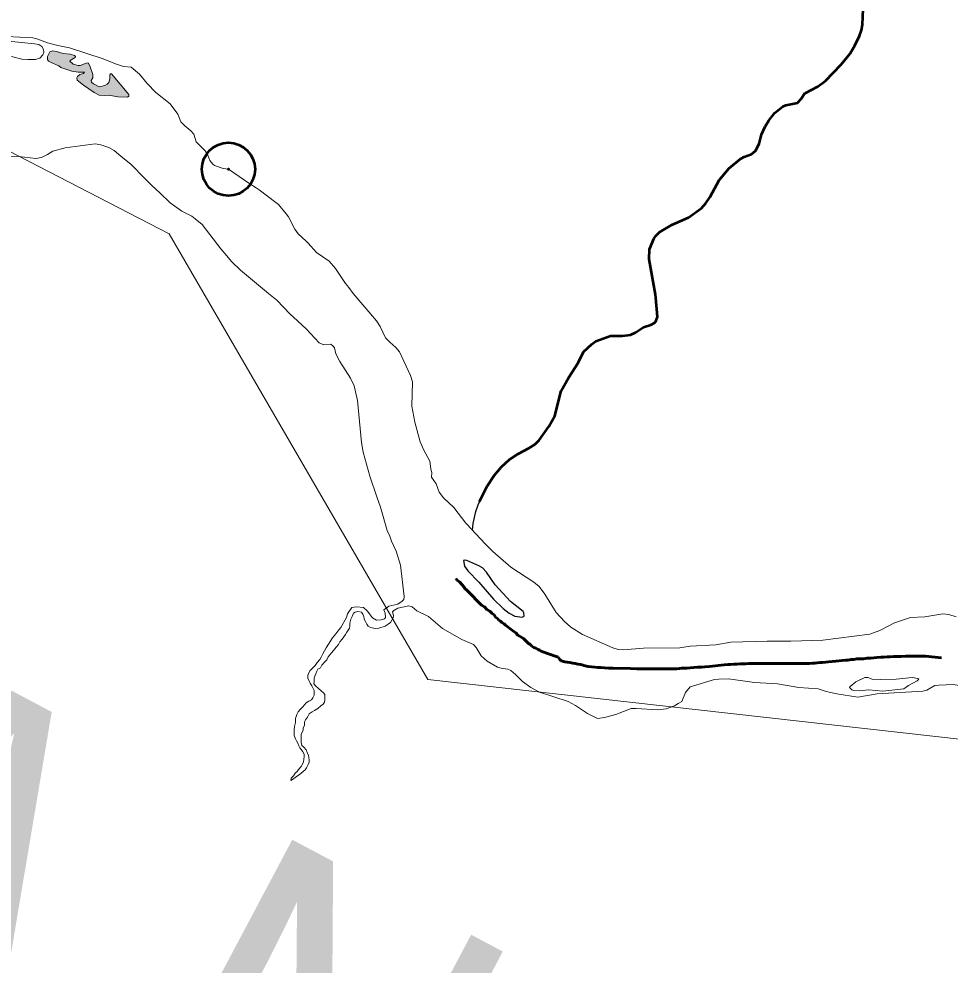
# Model space of a CAD drawing. Extents: x 553962 to 842807, y 8883888 to 9032388.
# Drawn here: x 808513 to 809826, y 9011425 to 9012759 of the extents above; entities that cross this region are included whole.
import ezdxf

# ---------------------------------------------------------------- set-up
doc = ezdxf.new("R2010")
doc.units = 0
doc.header["$LTSCALE"] = 150
doc.header["$PDMODE"] = 32
doc.header["$PDSIZE"] = 75
doc.linetypes.add('LONG_DASH_SHORT_DASH', pattern=[9.9, 6, -1.2, 1.5, -1.2])
doc.layers.add('60', color=7, linetype='Continuous', lineweight=53)

msp = doc.modelspace()

# ---------------------------------------------------------------- hatches: boundary and pattern name
at = {"layer": '60'}
msp.add_hatch(color=256, dxfattribs=at).paths.add_polyline_path([(808633.8, 9012665), (808625.9, 9012663.2), (808617.8, 9012667.1), (808615.3, 9012669.6), (808614.7, 9012671.8), (808616.9, 9012675.7), (808616.8, 9012680.4), (808613, 9012692.8), (808610.5, 9012696.8), (808607.5, 9012696.5), (808599.3, 9012693), (808596.3, 9012692.9), (808589.2, 9012695.1), (808584.7, 9012699.1), (808585.2, 9012700.2), (808592.2, 9012704.2), (808592.7, 9012706), (808591.1, 9012707.2), (808585, 9012709), (808575.1, 9012710.1), (808565.8, 9012712.9), (808560.6, 9012713.7), (808556.6, 9012712.2), (808553.1, 9012706), (808552.9, 9012701.7), (808554.6, 9012699.3), (808558.1, 9012697.1), (808569.2, 9012692.6), (808572.1, 9012690.5), (808587.2, 9012685.2), (808596.2, 9012683.8), (808605.2, 9012683.9), (808604.1, 9012681.8), (808598.9, 9012680.2), (808595.2, 9012677.7), (808594.4, 9012675.7), (808594.8, 9012672.4), (808603.7, 9012665.2), (808619.1, 9012655.1), (808626.1, 9012651.3), (808632.9, 9012650.7), (808639.6, 9012651.3), (808652.1, 9012648.8), (808665.8, 9012648.4), (808667.9, 9012650), (808667.9, 9012652.1), (808643.5, 9012681.3), (808641.9, 9012681.5), (808640.8, 9012680.1), (808641.1, 9012674.1), (808639.8, 9012669.3), (808637.2, 9012666.6)])

# ---------------------------------------------------------------- linework, layer by layer
at = {"layer": '60', "lineweight": 13}
for points in [[(812828.9, 9008952.9), (811989, 9010721), (811110.1, 9010838.5), (810182.8, 9011705), (809089.2, 9011827.6), (808724.8, 9012455.9), (806843.8, 9013427.5), (805356.6, 9013611.3), (804061.8, 9014740.5), (803186.9, 9014617.9)], [(808495.6, 9012734), (808532.2, 9012732.2), (808538.2, 9012730.8), (808553.1, 9012725), (808567.5, 9012721.2), (808584.2, 9012718.2), (808631.8, 9012702.4), (808648.8, 9012695.3), (808660.5, 9012691.5), (808671, 9012690.6)], [(808671, 9012690.6), (808660.5, 9012691.5), (808648.8, 9012695.3), (808631.8, 9012702.4), (808584.2, 9012718.2), (808567.5, 9012721.2), (808553.1, 9012725), (808538.2, 9012730.8), (808532.2, 9012732.2), (808495.6, 9012734)], [(808502.2, 9012706), (808517, 9012702.2), (808525.6, 9012701.4), (808536.4, 9012701.7), (808542.4, 9012703.6), (808546.4, 9012708.3), (808547.9, 9012711.8), (808547.5, 9012715.5), (808545.1, 9012719.9), (808541, 9012722.5), (808535, 9012723.8), (808498.1, 9012727.6)], [(808498.1, 9012727.6), (808535, 9012723.8), (808541, 9012722.5), (808545.1, 9012719.9), (808547.5, 9012715.5), (808547.9, 9012711.8), (808546.4, 9012708.3), (808542.4, 9012703.6), (808536.4, 9012701.7), (808525.6, 9012701.4), (808517, 9012702.2), (808502.2, 9012706)], [(808671, 9012690.6), (808682.9, 9012680.9), (808693.5, 9012667.7), (808705.7, 9012655.2), (808726.2, 9012639), (808736.7, 9012624.3)], [(808736.7, 9012624.3), (808726.2, 9012639), (808705.7, 9012655.2), (808693.5, 9012667.7), (808682.9, 9012680.9), (808671, 9012690.6)], [(808736.7, 9012624.3), (808741.1, 9012613.8), (808746.7, 9012608), (808755.2, 9012601.1), (808759.3, 9012596.3), (808762.9, 9012585.7), (808775.7, 9012572.5)], [(808775.7, 9012572.5), (808762.9, 9012585.7), (808759.3, 9012596.3), (808755.2, 9012601.1), (808746.7, 9012608), (808741.1, 9012613.8), (808736.7, 9012624.3)], [(808656.7, 9012565.3), (808647.3, 9012573.1), (808639.8, 9012577.6), (808628.5, 9012581.5), (808620.3, 9012582.7), (808578, 9012577.2), (808560.5, 9012572.4), (808553, 9012567.5), (808544.6, 9012563.4), (808536.5, 9012562.2), (808512.9, 9012564.9), (808471.8, 9012566.1), (808434.1, 9012571.2), (808414.5, 9012577.6)], [(808690.3, 9012534), (808671.2, 9012553.5), (808656.7, 9012565.3)], [(808775.7, 9012572.5), (808779.3, 9012566.6), (808782, 9012559.2), (808786.2, 9012553.8), (808788.8, 9012552.2), (808800.9, 9012547.7), (808808.2, 9012546.9)], [(808808.2, 9012546.9), (808800.9, 9012547.7), (808788.8, 9012552.2), (808786.2, 9012553.8), (808782, 9012559.2), (808779.3, 9012566.6), (808775.7, 9012572.5)], [(808808.2, 9012546.9), (808838.4, 9012526.1), (808847.3, 9012520.5)], [(808847.3, 9012520.5), (808838.4, 9012526.1), (808808.2, 9012546.9)], [(808711.4, 9012513.4), (808700.1, 9012523.9), (808690.3, 9012534)], [(808847.3, 9012520.5), (808851.7, 9012517.8), (808875.3, 9012499.9)], [(808875.3, 9012499.9), (808851.7, 9012517.8), (808847.3, 9012520.5)], [(808735.8, 9012492.6), (808726.2, 9012499.6), (808711.4, 9012513.4)], [(808875.3, 9012499.9), (808878.6, 9012497.4), (808889.8, 9012483.8)], [(808889.8, 9012483.8), (808878.6, 9012497.4), (808875.3, 9012499.9)], [(808761.3, 9012477), (808756.6, 9012480.8), (808742.4, 9012487.9), (808735.8, 9012492.6)], [(808889.8, 9012483.8), (808893.1, 9012479.9), (808901.9, 9012462.6), (808906.5, 9012456), (808917.7, 9012445.5)], [(808917.7, 9012445.5), (808906.5, 9012456), (808901.9, 9012462.6), (808893.1, 9012479.9), (808889.8, 9012483.8)], [(808803, 9012428.3), (808797.5, 9012434.8), (808771, 9012469.1), (808761.3, 9012477)], [(808917.7, 9012445.5), (808920.5, 9012442.9), (808932.6, 9012429.3), (808950.3, 9012417.3), (808959, 9012406.9), (808973.3, 9012385.9), (808977.9, 9012380.2)], [(808977.9, 9012380.2), (808973.3, 9012385.9), (808959, 9012406.9), (808950.3, 9012417.3), (808932.6, 9012429.3), (808920.5, 9012442.9), (808917.7, 9012445.5)], [(808864.9, 9012371.7), (808825.1, 9012404.4), (808813.1, 9012416.3), (808803, 9012428.3)], [(808977.9, 9012380.2), (808983.9, 9012371.8), (809017.2, 9012333), (809022.4, 9012325.1), (809029.6, 9012309.4), (809035.7, 9012302.9), (809044.4, 9012295.6), (809049.5, 9012289.4), (809064.9, 9012256), (809067.7, 9012247.4), (809066.9, 9012212.7), (809071, 9012190.5), (809078.5, 9012162.8), (809083.6, 9012150.8), (809092.1, 9012135.6), (809093.4, 9012124.6), (809094, 9012122.4)], [(809094, 9012122.4), (809093.4, 9012124.6), (809092.1, 9012135.6), (809083.6, 9012150.8), (809078.5, 9012162.8), (809071, 9012190.5), (809066.9, 9012212.7), (809067.7, 9012247.4), (809064.9, 9012256), (809049.5, 9012289.4), (809044.4, 9012295.6), (809035.7, 9012302.9), (809029.6, 9012309.4), (809022.4, 9012325.1), (809017.2, 9012333), (808983.9, 9012371.8), (808977.9, 9012380.2)], [(808900.1, 9012338.2), (808895.5, 9012342.5), (808876.6, 9012362.2), (808864.9, 9012371.7)], [(808986.8, 9012235.3), (808985.4, 9012241.4), (808980.2, 9012252.4), (808965.1, 9012275.8), (808959.7, 9012286.9), (808957.6, 9012295.3), (808956.1, 9012297.7), (808952.4, 9012300.5), (808942.9, 9012299.3), (808936, 9012302), (808918, 9012321.7), (808900.1, 9012338.2)], [(808998.3, 9012148.1), (808995.8, 9012161.6), (808990.3, 9012220.9), (808986.8, 9012235.3)], [(809017.6, 9012085.2), (809007.7, 9012114.2), (808998.3, 9012148.1)], [(809094, 9012122.4), (809094.8, 9012119.4), (809094.5, 9012112.8), (809101.3, 9012103.5), (809105.5, 9012091.5), (809111.5, 9012083.6), (809126, 9012070.2), (809142.9, 9012048), (809144.6, 9012046.7), (809157.1, 9012032.9)], [(809157.1, 9012032.9), (809144.6, 9012046.7), (809142.9, 9012048), (809126, 9012070.2), (809111.5, 9012083.6), (809105.5, 9012091.5), (809101.3, 9012103.5), (809094.5, 9012112.8), (809094.8, 9012119.4), (809094, 9012122.4)], [(809035.7, 9012029.7), (809032.2, 9012037.6), (809022.6, 9012070.6), (809017.6, 9012085.2)], [(808966.5, 9011901), (808974.7, 9011914.9), (808976.3, 9011920.1), (808982.3, 9011929), (808988.7, 9011930), (808998.8, 9011929.2), (809003.8, 9011924.6), (809011.2, 9011914.6), (809017.2, 9011911.5), (809023.7, 9011911.9), (809028.1, 9011913.3), (809029.5, 9011914.9), (809029.2, 9011920.9), (809027.3, 9011926), (809034.3, 9011931.2), (809046.9, 9011933.9), (809053.2, 9011938.1), (809055.5, 9011940.6), (809056.1, 9011944.4), (809050.9, 9011988.7), (809044.8, 9012008.5), (809038.3, 9012022.6), (809035.7, 9012029.7)], [(809157.1, 9012032.9), (809170.2, 9012018.9), (809181, 9012007.9), (809206.5, 9011986), (809238.8, 9011964.6), (809246.5, 9011958.7), (809254.5, 9011948.1), (809270.4, 9011922.2), (809270.4, 9011922.2), (809282.3, 9011909.2), (809291.2, 9011901.2), (809307.7, 9011891.1), (809350.2, 9011872.2), (809357.7, 9011869.9), (809365, 9011869.5), (809393.3, 9011872), (809444.9, 9011872.5), (809459.3, 9011874.8), (809495.4, 9011876.6), (809516.7, 9011880.3), (809568.1, 9011881.8), (809601.1, 9011881.5), (809646.2, 9011883.1), (809712.4, 9011891.6), (809726.5, 9011896.8), (809747.6, 9011907.4), (809770.1, 9011914.8), (809790.3, 9011916), (809815.8, 9011920.1), (809823.8, 9011919.4), (809834.4, 9011916.1)], [(809834.4, 9011916.1), (809823.8, 9011919.4), (809815.8, 9011920.1), (809790.3, 9011916), (809770.1, 9011914.8), (809747.6, 9011907.4), (809726.5, 9011896.8), (809712.4, 9011891.6), (809646.2, 9011883.1), (809601.1, 9011881.5), (809568.1, 9011881.8), (809516.7, 9011880.3), (809495.4, 9011876.6), (809459.3, 9011874.8), (809444.9, 9011872.5), (809393.3, 9011872), (809365, 9011869.5), (809357.7, 9011869.9), (809350.2, 9011872.2), (809307.7, 9011891.1), (809291.2, 9011901.2), (809282.3, 9011909.2), (809270.4, 9011922.2), (809270.4, 9011922.2), (809254.5, 9011948.1), (809246.5, 9011958.7), (809238.8, 9011964.6), (809206.5, 9011986), (809181, 9012007.9), (809170.2, 9012018.9), (809157.1, 9012032.9)], [(809015.4, 9011899.3), (809015.4, 9011899.3), (809008.5, 9011900.7), (809005.4, 9011902.9), (809003.6, 9011905.8), (809001.6, 9011909.4), (808999.8, 9011912.9), (808999.3, 9011916.5), (808997.6, 9011919.8), (808995.8, 9011922.5), (808990.9, 9011923.6), (808990.9, 9011923.6), (808987.1, 9011922.5), (808987.1, 9011922.5), (808984.6, 9011920.9), (808982.7, 9011916.6), (808980.9, 9011912.6), (808979.6, 9011907), (808979.3, 9011902.9), (808978.8, 9011899.8), (808975.2, 9011894.5), (808973.2, 9011891.2), (808971.1, 9011887.7), (808968.5, 9011884.4), (808965.5, 9011880.6), (808963.2, 9011877), (808960.1, 9011873), (808956.5, 9011868.4), (808953.7, 9011865.4), (808951.3, 9011862.6), (808949, 9011859.6), (808947, 9011855.5), (808943.1, 9011851.7), (808939.8, 9011847.9), (808938, 9011844.3), (808934.4, 9011842.3), (808933.1, 9011839.5), (808931.3, 9011835.7), (808930, 9011832.4), (808929.3, 9011829.6), (808929.2, 9011824.8), (808928.7, 9011821.5), (808931.7, 9011818.4), (808934.8, 9011815.6), (808939.3, 9011811.3), (808942.1, 9011809), (808944.1, 9011806.4), (808944.1, 9011798.8), (808943.8, 9011795.5), (808942, 9011792.7), (808938.7, 9011790.4), (808934.1, 9011786.6), (808929.5, 9011783.8), (808926.2, 9011782.1), (808922.3, 9011779.1), (808919.5, 9011774.7), (808916.9, 9011770.7), (808915.6, 9011767.9), (808915.4, 9011762.8), (808913.6, 9011759.5), (808913.5, 9011756.5), (808912.8, 9011753.7), (808911, 9011750.6), (808910.9, 9011747.6), (808910.7, 9011742.7), (808910.6, 9011738.7), (808911.6, 9011734.8), (808914.7, 9011732.3), (808917.7, 9011728.5), (808919.2, 9011724.6), (808921.2, 9011720.6), (808921.4, 9011717.8), (808922.2, 9011713.9), (808922.2, 9011710.9), (808920.6, 9011707.6), (808918.3, 9011703), (808916.2, 9011700.2), (808913.4, 9011698), (808910.6, 9011695.4), (808907.8, 9011693.4), (808902.9, 9011689.9), (808900.1, 9011687.6), (808896.3, 9011685.1), (808896.8, 9011688.6), (808900.2, 9011691.9), (808902.5, 9011695.5), (808905, 9011698), (808907.1, 9011700.8), (808910.7, 9011704.8), (808912.5, 9011708.4), (808914.3, 9011711.4), (808914.6, 9011715.5), (808915.1, 9011719.3), (808915.1, 9011722.6), (808913.1, 9011725.7), (808911.3, 9011728.5), (808909.1, 9011731.3), (808907.5, 9011734.1), (808906, 9011737.9), (808904.3, 9011741), (808902.8, 9011744.1)], [(809047, 9011928.2), (809041.4, 9011924.9), (809039.8, 9011923), (809040.8, 9011918), (809040.6, 9011914.6), (809036.8, 9011908.1), (809033.6, 9011905.8)], [(809328.7, 9011772.8), (809314.4, 9011779.6), (809297.4, 9011791.1), (809287.1, 9011796.5), (809247, 9011809.8), (809234.4, 9011816.2), (809223, 9011824.6), (809213.1, 9011834.7), (809206.3, 9011840.3), (809202.2, 9011842.1), (809193, 9011843.5), (809187.8, 9011845.1), (809173.2, 9011853.4), (809164.8, 9011861), (809157.6, 9011872.8), (809153.7, 9011876.8), (809137.3, 9011884.1), (809110.2, 9011899.3), (809090.1, 9011916.3), (809073.8, 9011924.6), (809067.3, 9011930.2), (809062.8, 9011931.4), (809047, 9011928.2)], [(808902.8, 9011744.1), (808900.8, 9011748.6), (808900.8, 9011756), (808901.3, 9011761.4), (808902.7, 9011766.9), (808903, 9011772.5), (808904.8, 9011778.1), (808906.6, 9011782.2), (808909.9, 9011785.7), (808913, 9011789), (808915.5, 9011791.8), (808917.8, 9011794.6), (808921.7, 9011796.9), (808925.5, 9011798.9), (808927.3, 9011801.7), (808929.1, 9011805.5), (808929.2, 9011812.1), (808927.6, 9011814.9), (808925.6, 9011818.5), (808923.6, 9011822.5), (808921.9, 9011825.3), (808920.1, 9011829.4), (808920.1, 9011833.5), (808920.9, 9011836), (808923.5, 9011840.3), (808926.8, 9011843.4), (808930.4, 9011847.4), (808933.5, 9011851.5), (808937.1, 9011855.8), (808938.9, 9011859.3), (808941.4, 9011863.7), (808946.1, 9011872.3), (808955.2, 9011886.6), (808955.2, 9011886.6), (808959.7, 9011891.8), (808959.7, 9011891.8), (808964.1, 9011897.8), (808966.5, 9011901)], [(809033.6, 9011905.8), (809029, 9011902.6), (809020.3, 9011900.2), (809015.4, 9011899.3)], [(809655.4, 9011810), (809650.9, 9011810.5), (809639.7, 9011814.4), (809612.6, 9011816.5), (809582.3, 9011821.3), (809549.8, 9011823.6), (809513.5, 9011828.5), (809499.5, 9011828.3), (809493.5, 9011827.4), (809459.3, 9011817.5), (809452.7, 9011809.1), (809447.5, 9011796.8), (809442.4, 9011793.7)], [(809911.9, 9011778.5), (809901.2, 9011781.7), (809887.1, 9011796.2), (809867.9, 9011813.4), (809830.8, 9011820.6), (809809.8, 9011819.8), (809804.1, 9011819.4), (809793, 9011812.7), (809787.5, 9011811.1), (809723.2, 9011807.5), (809695.8, 9011802.6), (809666, 9011807.2), (809655.4, 9011810)], [(809442.4, 9011793.7), (809437.4, 9011790.6), (809425.3, 9011786.1), (809413.9, 9011784.7), (809383.1, 9011786.8), (809376.3, 9011786.6), (809354.7, 9011778.5), (809338.6, 9011774.1), (809328.7, 9011772.8)]]:
    msp.add_lwpolyline(points, dxfattribs=at)
at = {"layer": '60'}
for points in [[(809621.2, 9012654.1), (809621.3, 9012654.2), (809639.5, 9012663.3), (809650.2, 9012671.4), (809672.3, 9012694.7), (809685, 9012709.9), (809691.6, 9012721.1), (809698.2, 9012735.1), (809700.9, 9012742.9), (809702.3, 9012750.3), (809703.1, 9012773.2), (809698.4, 9012783.1), (809698.4, 9012783.5)], [(809410.3, 9012370.2), (809401.4, 9012420), (809402.1, 9012434.3), (809408.1, 9012448.9), (809411, 9012453.1), (809416, 9012458.2), (809433.6, 9012468.7), (809457, 9012479), (809475.1, 9012492.1), (809481.2, 9012499.2), (809487.3, 9012508.1), (809500.2, 9012531.3), (809513.6, 9012548.1), (809530.3, 9012561.5), (809535.3, 9012564.2), (809546, 9012568.1), (809551.5, 9012572.9), (809556.4, 9012582.9), (809560.1, 9012595.9), (809565.2, 9012607.3), (809570.1, 9012615.6), (809578.6, 9012626.2), (809589.9, 9012635.5), (809594.2, 9012637.1), (809610.7, 9012640.4), (809615.8, 9012646.2), (809621.2, 9012654.1)], [(809162.4, 9012078.5), (809173.2, 9012100), (809182.7, 9012115.2), (809193.2, 9012127.4), (809204.7, 9012137.8), (809216.7, 9012145.7), (809231.9, 9012153.5), (809240.5, 9012158.8), (809246.2, 9012164.8), (809260.2, 9012184.2), (809268.4, 9012199.4), (809277.5, 9012234.5), (809287.9, 9012253), (809301.3, 9012274), (809309.1, 9012289.3), (809320.5, 9012300.4), (809326.3, 9012304.3), (809347, 9012312), (809363.8, 9012312.1), (809375.3, 9012313.6), (809382.1, 9012316.7), (809393.7, 9012324.3), (809403.7, 9012327.7), (809409.2, 9012330.6), (809410.8, 9012332.2), (809413.1, 9012338.7), (809411.1, 9012365.7), (809410.3, 9012370.2)]]:
    msp.add_lwpolyline(points, dxfattribs=at)
at = {"layer": '60', "lineweight": 25}
for points in [[(809621.2, 9012654.1), (809621.3, 9012654.2), (809639.5, 9012663.3), (809650.2, 9012671.4), (809672.3, 9012694.7), (809685, 9012709.9), (809691.6, 9012721.1), (809698.2, 9012735.1), (809700.9, 9012742.9), (809702.3, 9012750.3), (809703.1, 9012773.2), (809698.4, 9012783.1), (809698.4, 9012783.5)], [(809410.3, 9012370.2), (809401.4, 9012420), (809402.1, 9012434.3), (809408.1, 9012448.9), (809411, 9012453.1), (809416, 9012458.2), (809433.6, 9012468.7), (809457, 9012479), (809475.1, 9012492.1), (809481.2, 9012499.2), (809487.3, 9012508.1), (809500.2, 9012531.3), (809513.6, 9012548.1), (809530.3, 9012561.5), (809535.3, 9012564.2), (809546, 9012568.1), (809551.5, 9012572.9), (809556.4, 9012582.9), (809560.1, 9012595.9), (809565.2, 9012607.3), (809570.1, 9012615.6), (809578.6, 9012626.2), (809589.9, 9012635.5), (809594.2, 9012637.1), (809610.7, 9012640.4), (809615.8, 9012646.2), (809621.2, 9012654.1)], [(809152.2, 9012038.3), (809153.5, 9012047.7), (809156.9, 9012064.4), (809160.2, 9012074), (809173.2, 9012100), (809182.7, 9012115.2), (809193.2, 9012127.4), (809204.7, 9012137.8), (809216.7, 9012145.7), (809231.9, 9012153.5), (809240.5, 9012158.8), (809246.2, 9012164.8), (809260.2, 9012184.2), (809268.4, 9012199.4), (809277.5, 9012234.5), (809287.9, 9012253), (809301.3, 9012274), (809309.1, 9012289.3), (809320.5, 9012300.4), (809326.3, 9012304.3), (809347, 9012312), (809363.8, 9012312.1), (809375.3, 9012313.6), (809382.1, 9012316.7), (809393.7, 9012324.3), (809403.7, 9012327.7), (809409.2, 9012330.6), (809410.8, 9012332.2), (809413.1, 9012338.7), (809411.1, 9012365.7), (809410.3, 9012370.2)]]:
    msp.add_lwpolyline(points, dxfattribs=at)
at = {"layer": '60', "lineweight": 13}
for points in [[(808633.8, 9012665), (808625.9, 9012663.2), (808617.8, 9012667.1), (808615.3, 9012669.6), (808614.7, 9012671.8), (808616.9, 9012675.7), (808616.8, 9012680.4), (808613, 9012692.8), (808610.5, 9012696.8), (808607.5, 9012696.5), (808599.3, 9012693), (808596.3, 9012692.9), (808589.2, 9012695.1), (808584.7, 9012699.1), (808585.2, 9012700.2), (808592.2, 9012704.2), (808592.7, 9012706), (808591.1, 9012707.2), (808585, 9012709), (808575.1, 9012710.1), (808565.8, 9012712.9), (808560.6, 9012713.7), (808556.6, 9012712.2), (808553.1, 9012706), (808552.9, 9012701.7), (808554.6, 9012699.3), (808558.1, 9012697.1), (808569.2, 9012692.6), (808572.1, 9012690.5), (808587.2, 9012685.2), (808596.2, 9012683.8), (808605.2, 9012683.9), (808604.1, 9012681.8), (808598.9, 9012680.2), (808595.2, 9012677.7), (808594.4, 9012675.7), (808594.8, 9012672.4), (808603.7, 9012665.2), (808619.1, 9012655.1), (808626.1, 9012651.3), (808632.9, 9012650.7), (808639.6, 9012651.3), (808652.1, 9012648.8), (808665.8, 9012648.4), (808667.9, 9012650), (808667.9, 9012652.1), (808643.5, 9012681.3), (808641.9, 9012681.5), (808640.8, 9012680.1), (808641.1, 9012674.1), (808639.8, 9012669.3), (808637.2, 9012666.6)], [(809184.4, 9011961.2), (809172.1, 9011978.9), (809166.3, 9011984.8), (809161.1, 9011988), (809144.4, 9011995.2), (809141.1, 9011995.8), (809139.7, 9011995.2), (809141.3, 9011987.2), (809145.7, 9011980.9), (809161.5, 9011964.8), (809181.9, 9011940.7), (809195.8, 9011927.8), (809204.2, 9011921.2), (809212.2, 9011916.9), (809222.2, 9011915.3), (809225.2, 9011916.8), (809224.8, 9011921.6), (809223.8, 9011923.7), (809206.1, 9011937.6)], [(809728.3, 9011827.6), (809716.1, 9011828.2), (809709.6, 9011830.4), (809705.6, 9011830.3), (809692.8, 9011824.3), (809684.8, 9011818), (809683.9, 9011816.3), (809687.4, 9011812.9), (809690.1, 9011812), (809697.4, 9011811.6), (809711, 9011813.2), (809731.1, 9011811), (809760.5, 9011814.5), (809767.3, 9011819.2), (809779.5, 9011825.7), (809781.8, 9011828), (809780.5, 9011829), (809772.2, 9011830.5), (809749.8, 9011828.2)]]:
    msp.add_lwpolyline(points, close=True, dxfattribs=at)
at = {"layer": '60', "lineweight": 25}
msp.add_lwpolyline([(809184.4, 9011961.2), (809172.1, 9011978.9), (809166.3, 9011984.8), (809161.1, 9011988), (809144.4, 9011995.2), (809141.1, 9011995.8), (809139.7, 9011995.2), (809141.3, 9011987.2), (809145.7, 9011980.9), (809161.5, 9011964.8), (809181.9, 9011940.7), (809195.8, 9011927.8), (809204.2, 9011921.2), (809212.2, 9011916.9), (809222.2, 9011915.3), (809225.2, 9011916.8), (809224.8, 9011921.6), (809223.8, 9011923.7), (809206.1, 9011937.6)], close=True, dxfattribs=at)
at = {"layer": '60', "linetype": 'LONG_DASH_SHORT_DASH', "lineweight": 60}
for points in [[(809202.5, 9011901.3), (809199, 9011904.4), (809196.9, 9011906.2), (809193.9, 9011908), (809191.8, 9011910), (809189.6, 9011911.5), (809187.8, 9011913.6), (809185, 9011915.6), (809182.9, 9011919), (809179.9, 9011920.5), (809176.6, 9011924.1), (809172.5, 9011926.1), (809169.2, 9011929.9), (809164.9, 9011932.2), (809160.8, 9011936.6), (809157.5, 9011939.7), (809152.9, 9011945), (809148.8, 9011949.1), (809144.5, 9011953.7), (809141.7, 9011955.8), (809140.4, 9011957.8), (809137.1, 9011961.4), (809134.3, 9011964.7), (809130.8, 9011967.8), (809128.7, 9011969.8)], [(809338.7, 9011844.1), (809333.1, 9011844.6), (809328.8, 9011844.6), (809324.7, 9011844.8), (809315.5, 9011846.1), (809313, 9011846.6), (809309.2, 9011847.4), (809307.1, 9011848.1), (809304.6, 9011848.7), (809301, 9011849.4), (809297, 9011850.2), (809293.9, 9011850.7), (809289.8, 9011851.5), (809286, 9011852.2), (809282.7, 9011852.7), (809280.7, 9011853), (809277.6, 9011854), (809275.6, 9011855.8), (809272.5, 9011859.6), (809270.5, 9011859.9), (809251.4, 9011866.6), (809249.1, 9011867.6), (809246.8, 9011868.8), (809244.8, 9011870.1), (809241.7, 9011871.9), (809238.9, 9011872.9), (809236.1, 9011874.7), (809234.3, 9011876.8), (809231.3, 9011878.6), (809227.7, 9011882.1), (809224.4, 9011885.2), (809221.9, 9011886.7), (809216.5, 9011890.1), (809213.5, 9011893.4), (809210.7, 9011895.4), (809204.8, 9011899.5), (809202.5, 9011901.3)], [(809813.7, 9011858.4), (809791.3, 9011860.7), (809786.8, 9011860.7), (809781.9, 9011860.7), (809776.6, 9011860.7), (809769.5, 9011860.7), (809762.8, 9011860.7), (809757, 9011860.2), (809750.4, 9011859.9), (809745.8, 9011859.9), (809741.5, 9011859.7), (809736.9, 9011859.7), (809732.6, 9011858.9), (809728.2, 9011858.9), (809722.6, 9011858.6), (809714.2, 9011857.9), (809708.7, 9011857.6), (809703.6, 9011856.8), (809698.7, 9011856.8), (809694.4, 9011856.6), (809690.3, 9011855.8), (809686.5, 9011855.8), (809681.7, 9011855.1), (809678.1, 9011855.1), (809673.8, 9011854.5), (809664.9, 9011853.5), (809659.5, 9011853), (809654.5, 9011852.5), (809650.4, 9011852), (809646.1, 9011851.7)], [(809646.1, 9011851.7), (809642.2, 9011851.5), (809638.4, 9011851), (809635.1, 9011850.7), (809631.6, 9011850.5), (809627.5, 9011850.2), (809623.2, 9011850.2), (809617.6, 9011850.2), (809612.5, 9011850.2), (809608.1, 9011850.2), (809604.3, 9011850.2), (809600, 9011850.2), (809597.7, 9011850.2), (809594.2, 9011850.2), (809590.6, 9011850.2), (809588.6, 9011850.2), (809585.2, 9011850.2), (809583, 9011850.2), (809579.1, 9011850.2), (809577.1, 9011850.2), (809571.5, 9011850.2), (809566.7, 9011850.2), (809561.6, 9011850.2), (809556.5, 9011850.2), (809551.9, 9011850.2), (809547.3, 9011850.2), (809541.5, 9011850.2), (809537.7, 9011849.9), (809533.3, 9011849.9), (809529.3, 9011849.7), (809525.5, 9011849.4), (809520.9, 9011849.2), (809516, 9011848.9), (809512.2, 9011848.7), (809507.1, 9011848.4), (809503.1, 9011847.9), (809499, 9011847.4), (809494.9, 9011847.1), (809490.8, 9011846.6), (809486.5, 9011846.1), (809480.2, 9011845.6), (809475.3, 9011845.1), (809469.5, 9011844.8), (809459.3, 9011844.1), (809455.2, 9011843.8), (809451.2, 9011843.5), (809447.3, 9011843.5), (809444.3, 9011843), (809440.5, 9011842.8), (809435.9, 9011842.8), (809432.1, 9011842.8), (809427.2, 9011842.8), (809423.4, 9011842.8), (809418.8, 9011842.8), (809413.8, 9011842.8), (809408.9, 9011842.8), (809403.8, 9011842.8), (809399.2, 9011842.8), (809394.7, 9011842.8), (809389.6, 9011842.8), (809384, 9011842.8), (809375.1, 9011843), (809350.9, 9011843.5), (809344, 9011843.8), (809338.7, 9011844.1)]]:
    msp.add_lwpolyline(points, dxfattribs=at)
at = {"layer": '60'}
msp.add_point((808808.2, 9012546.9), dxfattribs=at)

# ---------------------------------------------------------------- texts
at = {"layer": '60', "width": 0.9}
msp.add_text('R I O   S Ã O   F R A N C I S C O', height=500, rotation=332.036, dxfattribs=at).set_placement((803570.2, 9013864.4))

doc.saveas('drawing.dxf')
